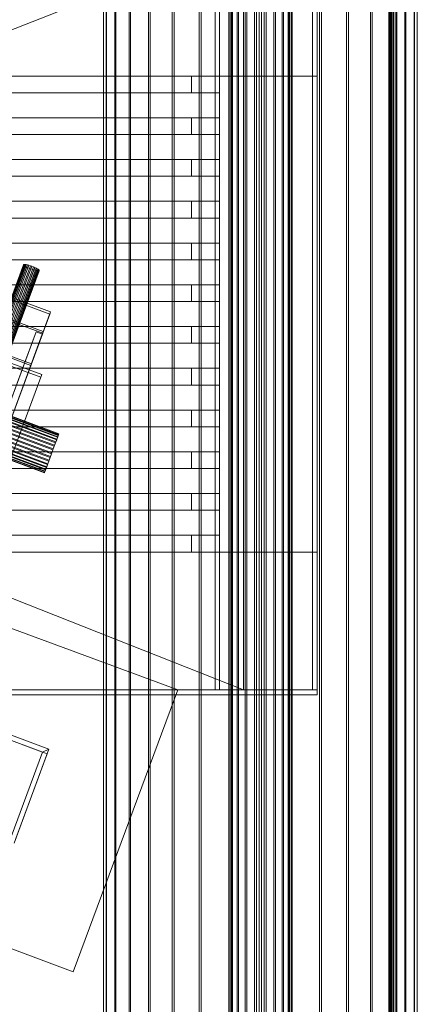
# Model space of a CAD drawing. Header units: millimetres. Extents: x -4395 to 65662, y -65530 to 6847.
# Tile 779 of 1034: x 27256 to 27494, y -18393 to -17804. Entities that reach past the tile are written whole.
import ezdxf

# ---------------------------------------------------------------- set-up
doc = ezdxf.new("R2010")
doc.units = ezdxf.units.MM
for name, color, linetype, lineweight in [('superior_C03', 7, 'Continuous', 0), ('superior_C06', 7, 'Continuous', 0), ('superior_CHUTE_GRIZZLY_SEPARADOR', 7, 'Continuous', 0)]:
    doc.layers.add(name, color=color, linetype=linetype, lineweight=lineweight)

msp = doc.modelspace()

# ---------------------------------------------------------------- linework, layer by layer
at = {"layer": 'superior_C03'}
for p, q in [((27381.215, -16485), (27381.215, -19475)), ((27381.408, -16485), (27381.408, -19475)), ((27382.867, -16485), (27382.867, -19475)), ((27383.427, -16485), (27383.427, -19475)), ((27386.203, -16485), (27386.203, -19475)), ((27387.076, -16485), (27387.076, -19475)), ((27390.897, -16485), (27390.897, -19475)), ((27391.996, -16485), (27391.996, -19475)), ((27396.488, -16485), (27396.488, -19475)), ((27397.706, -16485), (27397.706, -19475)), ((27402.429, -16485), (27402.429, -19475)), ((27403.647, -16485), (27403.647, -19475)), ((27408.139, -16485), (27408.139, -19475)), ((27409.238, -16485), (27409.238, -19475)), ((27413.059, -16485), (27413.059, -19475)), ((27413.932, -16485), (27413.932, -19475)), ((27416.708, -16485), (27416.708, -19475)), ((27417.268, -16485), (27417.268, -19475)), ((27418.727, -19475), (27418.727, -16485)), ((27418.92, -16485), (27418.92, -19475)), ((27306.07, -16730), (27306.07, -19230)), ((27307.751, -16730), (27307.751, -19230)), ((27308.001, -16730), (27308.001, -19230)), ((27312.98, -16730), (27312.98, -19230)), ((27313.47, -16730), (27313.47, -19230)), ((27321.556, -16730), (27321.556, -19230)), ((27322.267, -16730), (27322.267, -19230)), ((27333.149, -16730), (27333.149, -19230)), ((27334.053, -16730), (27334.053, -19230)), ((27347.313, -16730), (27347.313, -19230)), ((27348.377, -16730), (27348.377, -19230)), ((27363.505, -16730), (27363.505, -19230)), ((27364.687, -16730), (27364.687, -19230)), ((27381.102, -16730), (27381.102, -19230)), ((27382.357, -16730), (27382.357, -19230)), ((27399.428, -16730), (27399.428, -19230)), ((27400.707, -16730), (27400.707, -19230)), ((27417.778, -16730), (27417.778, -19230)), ((27419.033, -16730), (27419.033, -19230)), ((27435.448, -16730), (27435.448, -19230)), ((27436.63, -16730), (27436.63, -19230)), ((27451.758, -16730), (27451.758, -19230)), ((27452.822, -16730), (27452.822, -19230)), ((27466.082, -16730), (27466.082, -19230)), ((27466.986, -16730), (27466.986, -19230)), ((27476.98, -16730), (27476.98, -19230)), ((27477.366, -16730), (27477.366, -19230)), ((27477.868, -16730), (27477.868, -19230)), ((27478.033, -16730), (27478.033, -19230)), ((27478.579, -16730), (27478.579, -19230)), ((27478.965, -16730), (27478.965, -19230)), ((27479.907, -16730), (27479.907, -19230)), ((27480.839, -16730), (27480.839, -19230)), ((27481.505, -16730), (27481.505, -19230)), ((27481.891, -19230), (27481.891, -16730)), ((27486.665, -16730), (27486.665, -19230)), ((27487.155, -16730), (27487.155, -19230)), ((27492.134, -16730), (27492.134, -19230)), ((27492.384, -19230), (27492.384, -16730)), ((27494.065, -16730), (27494.065, -19230))]:
    msp.add_line(p, q, dxfattribs=at)
at = {"layer": 'superior_C06'}
for p, q in [((26828.558, -17887.06), (27278.677, -18053.771)), ((26828.675, -17886.742), (27278.795, -18053.453)), ((26828.977, -17885.928), (27279.096, -18052.639)), ((26829.058, -17885.709), (27279.178, -18052.42)), ((26829.244, -17885.207), (27279.363, -18051.918)), ((26829.285, -17885.096), (27279.405, -18051.806)), ((26829.348, -17884.926), (27279.467, -18051.637)), ((26826.571, -17892.424), (27276.69, -18059.135)), ((26826.767, -17891.896), (27276.886, -18058.607)), ((26827.331, -17890.372), (27277.45, -18057.083)), ((26827.507, -17889.896), (27277.627, -18056.607)), ((26828.002, -17888.561), (27278.121, -18055.272)), ((26828.152, -17888.156), (27278.271, -18054.867)), ((26824.265, -17898.65), (27274.384, -18065.361)), ((26824.902, -17896.931), (27275.021, -18063.642)), ((26825.114, -17896.358), (27275.233, -18063.069)), ((26825.751, -17894.639), (27275.87, -18061.35)), ((26825.958, -17894.078), (27276.078, -18060.789)), ((26822.014, -17904.728), (27272.133, -18071.439)), ((26822.508, -17903.393), (27272.628, -18070.104)), ((26822.685, -17902.917), (27272.804, -18069.628)), ((26823.249, -17901.393), (27273.368, -18068.104)), ((26823.445, -17900.865), (27273.564, -18067.576)), ((26824.057, -17899.211), (27274.177, -18065.922)), ((26820.668, -17908.363), (27270.787, -18075.074)), ((27270.85, -18074.904), (26820.73, -17908.194)), ((26820.772, -17908.082), (27270.891, -18074.793)), ((26820.957, -17907.58), (27271.077, -18074.291)), ((26821.039, -17907.361), (27271.158, -18074.072)), ((26821.34, -17906.547), (27271.46, -18073.258)), ((26821.458, -17906.229), (27271.577, -18072.94)), ((26821.864, -17905.133), (27271.983, -18071.844)), ((27258.293, -17950.45), (27217.23, -18061.321)), ((27258.325, -17950.64), (27217.262, -18061.511)), ((27258.441, -17950.327), (27217.378, -18061.198)), ((27258.536, -17950.89), (27217.473, -18061.76)), ((27258.763, -17950.276), (27217.7, -18061.146)), ((27258.918, -17951.189), (27217.855, -18062.059)), ((27259.248, -17950.297), (27218.185, -18061.168)), ((27259.456, -17951.526), (27218.393, -18062.397)), ((27259.876, -17950.392), (27218.813, -18061.262)), ((27260.13, -17951.889), (27219.066, -18062.76)), ((27260.624, -17950.555), (27219.56, -18061.426)), ((27261.462, -17950.781), (27220.399, -18061.652)), ((27262.358, -17951.061), (27221.295, -18061.932)), ((27263.279, -17951.385), (27222.215, -18062.255)), ((27264.188, -17951.739), (27223.125, -18062.609)), ((27258.293, -17950.45), (27258.441, -17950.327)), ((27258.325, -17950.64), (27258.293, -17950.45)), ((27258.536, -17950.89), (27258.325, -17950.64)), ((27258.441, -17950.327), (27258.763, -17950.276)), ((27258.918, -17951.189), (27258.536, -17950.89)), ((27258.763, -17950.276), (27259.248, -17950.297)), ((27259.456, -17951.526), (27258.918, -17951.189)), ((27259.248, -17950.297), (27259.876, -17950.392)), ((27260.13, -17951.889), (27259.456, -17951.526)), ((27259.876, -17950.392), (27260.624, -17950.555)), ((27260.913, -17952.264), (27260.13, -17951.889)), ((27260.624, -17950.555), (27261.462, -17950.781)), ((27261.462, -17950.781), (27262.358, -17951.061)), ((27262.358, -17951.061), (27263.279, -17951.385)), ((27263.279, -17951.385), (27264.188, -17951.739)), ((27264.188, -17951.739), (27265.05, -17952.11)), ((27260.913, -17952.264), (27219.85, -18063.134)), ((27261.775, -17952.635), (27220.712, -18063.505)), ((27262.684, -17952.989), (27221.621, -18063.86)), ((27263.605, -17953.313), (27222.542, -18064.183)), ((27264.501, -17953.593), (27223.438, -18064.463)), ((27265.05, -17952.11), (27223.987, -18062.981)), ((27265.339, -17953.819), (27224.276, -18064.689)), ((27265.834, -17952.485), (27224.77, -18063.355)), ((27266.087, -17953.982), (27225.024, -18064.853)), ((27266.507, -17952.848), (27225.444, -18063.718)), ((27266.715, -17954.077), (27225.652, -18064.947)), ((27267.045, -17953.185), (27225.982, -18064.056)), ((27267.2, -17954.098), (27226.137, -18064.969)), ((27267.427, -17953.484), (27226.364, -18064.355)), ((27267.522, -17954.047), (27226.459, -18064.917)), ((27267.638, -17953.734), (27226.575, -18064.604)), ((27226.607, -18064.794), (27267.67, -17953.924)), ((27261.775, -17952.635), (27260.913, -17952.264)), ((27262.684, -17952.989), (27261.775, -17952.635)), ((27263.605, -17953.313), (27262.684, -17952.989)), ((27264.501, -17953.593), (27263.605, -17953.313)), ((27265.339, -17953.819), (27264.501, -17953.593)), ((27265.05, -17952.11), (27265.834, -17952.485)), ((27266.087, -17953.982), (27265.339, -17953.819)), ((27265.834, -17952.485), (27266.507, -17952.848)), ((27266.715, -17954.077), (27266.087, -17953.982)), ((27266.507, -17952.848), (27267.045, -17953.185)), ((27267.2, -17954.098), (27266.715, -17954.077)), ((27267.045, -17953.185), (27267.427, -17953.484)), ((27267.522, -17954.047), (27267.2, -17954.098)), ((27267.427, -17953.484), (27267.638, -17953.734)), ((27267.67, -17953.924), (27267.522, -17954.047)), ((27267.638, -17953.734), (27267.67, -17953.924)), ((27236.491, -17966.126), (27274.001, -17980.018)), ((27274.477, -17978.735), (27236.967, -17964.842)), ((27274.001, -17980.018), (27215.828, -18137.085)), ((27216.304, -18135.801), (27274.477, -17978.735)), ((27274.001, -17980.018), (27274.477, -17978.735)), ((27246.316, -17982.788), (27269.76, -17991.47)), ((27270.116, -17990.508), (27246.673, -17981.825)), ((27265.83, -17990.563), (26717.923, -19469.911)), ((26721.674, -19471.301), (27269.581, -17991.952)), ((27269.76, -17991.47), (26721.853, -19470.819)), ((26722.209, -19469.857), (27270.116, -17990.508)), ((27265.83, -17990.563), (27258.878, -18009.335)), ((27262.629, -18010.724), (27269.581, -17991.952)), ((27269.581, -17991.952), (27265.83, -17990.563)), ((27269.76, -17991.47), (27270.116, -17990.508)), ((27216.015, -17998.379), (27268.529, -18017.828)), ((27269.123, -18016.224), (27216.609, -17996.774)), ((27239.185, -18002.041), (27262.629, -18010.724)), ((27262.985, -18009.761), (27239.542, -18001.078)), ((26710.971, -19488.684), (27258.878, -18009.335)), ((27262.629, -18010.724), (26714.722, -19490.073)), ((26715.078, -19489.11), (27262.985, -18009.761)), ((27258.878, -18009.335), (27262.629, -18010.724)), ((27262.629, -18010.724), (27262.985, -18009.761)), ((27238.326, -18099.377), (27269.123, -18016.224)), ((27268.529, -18017.828), (27269.123, -18016.224)), ((27268.529, -18017.828), (27237.731, -18100.981)), ((27273.492, -18240.524), (26710.843, -18032.136)), ((26709.801, -18034.949), (27272.45, -18243.337)), ((27279.096, -18052.639), (27279.363, -18051.918)), ((27279.405, -18051.806), (27279.178, -18052.42)), ((27279.363, -18051.918), (27279.467, -18051.637)), ((27279.467, -18051.637), (27279.405, -18051.806)), ((27276.69, -18059.135), (27277.45, -18057.083)), ((27277.627, -18056.607), (27276.886, -18058.607)), ((27277.45, -18057.083), (27278.121, -18055.272)), ((27278.271, -18054.867), (27277.627, -18056.607)), ((27278.121, -18055.272), (27278.677, -18053.771)), ((27278.795, -18053.453), (27278.271, -18054.867)), ((27278.677, -18053.771), (27279.096, -18052.639)), ((27279.178, -18052.42), (27278.795, -18053.453)), ((27274.177, -18065.922), (27275.021, -18063.642)), ((27275.233, -18063.069), (27274.384, -18065.361)), ((27275.021, -18063.642), (27275.87, -18061.35)), ((27276.078, -18060.789), (27275.233, -18063.069)), ((27275.87, -18061.35), (27276.69, -18059.135)), ((27276.886, -18058.607), (27276.078, -18060.789)), ((27272.804, -18069.628), (27272.133, -18071.439)), ((27272.628, -18070.104), (27273.368, -18068.104)), ((27273.564, -18067.576), (27272.804, -18069.628)), ((27273.368, -18068.104), (27274.177, -18065.922)), ((27274.384, -18065.361), (27273.564, -18067.576)), ((27270.891, -18074.793), (27270.787, -18075.074)), ((27270.787, -18075.074), (27270.85, -18074.904)), ((27270.85, -18074.904), (27271.077, -18074.291)), ((27271.158, -18074.072), (27270.891, -18074.793)), ((27271.077, -18074.291), (27271.46, -18073.258)), ((27271.577, -18072.94), (27271.158, -18074.072)), ((27271.46, -18073.258), (27271.983, -18071.844)), ((27272.133, -18071.439), (27271.577, -18072.94)), ((27271.983, -18071.844), (27272.628, -18070.104)), ((27181.801, -18142.582), (27350.596, -18205.098)), ((27350.596, -18205.098), (27288.079, -18373.893)), ((27273.492, -18240.524), (27217.227, -18219.685)), ((27269.637, -18242.296), (27218.999, -18223.541)), ((27252.653, -18296.789), (27273.492, -18240.524)), ((27269.637, -18242.296), (27273.492, -18240.524)), ((27272.45, -18243.337), (27273.492, -18240.524)), ((27250.882, -18292.934), (27269.637, -18242.296)), ((27272.45, -18243.337), (27253.695, -18293.976)), ((27288.079, -18373.893), (27119.285, -18311.376))]:
    msp.add_line(p, q, dxfattribs=at)
at = {"layer": 'superior_CHUTE_GRIZZLY_SEPARADOR'}
for p, q in [((27200.067, -17830), (27390.067, -17755)), ((27372.962, -18205), (27372.962, -17755)), ((27375.638, -17755), (27375.638, -18205)), ((27390.067, -17755), (27390.067, -18205)), ((27431.392, -17755), (27431.392, -18205)), ((27431.392, -17755), (27431.392, -17837.5)), ((27434.067, -18205), (27434.067, -17755)), ((27434.067, -17837.5), (27434.067, -17755)), ((27431.392, -17837.5), (26831.392, -17837.5)), ((26834.067, -17837.5), (27434.067, -17837.5)), ((26875.773, -17837.5), (27358.914, -17837.5)), ((27375.638, -17837.5), (26892.497, -17837.5)), ((27358.914, -17837.5), (27358.914, -17847.5)), ((27375.638, -17837.5), (27358.914, -17837.5)), ((27375.638, -17847.5), (27375.638, -17837.5)), ((27434.067, -17837.5), (27431.392, -17837.5)), ((27358.914, -17847.5), (26875.773, -17847.5)), ((26892.497, -17847.5), (27375.638, -17847.5)), ((27375.638, -17847.5), (27358.914, -17847.5)), ((26875.773, -17862.5), (27358.914, -17862.5)), ((27375.638, -17862.5), (26892.497, -17862.5)), ((27358.914, -17862.5), (27358.914, -17872.5)), ((27375.638, -17862.5), (27358.914, -17862.5)), ((27375.638, -17872.5), (27375.638, -17862.5)), ((27358.914, -17872.5), (26875.773, -17872.5)), ((26892.497, -17872.5), (27375.638, -17872.5)), ((27375.638, -17872.5), (27358.914, -17872.5)), ((26875.773, -17887.5), (27358.914, -17887.5)), ((27375.638, -17887.5), (26892.497, -17887.5)), ((27358.914, -17887.5), (27358.914, -17897.5)), ((27375.638, -17887.5), (27358.914, -17887.5)), ((27375.638, -17897.5), (27375.638, -17887.5)), ((27358.914, -17897.5), (26875.773, -17897.5)), ((26892.497, -17897.5), (27375.638, -17897.5)), ((27375.638, -17897.5), (27358.914, -17897.5)), ((26875.773, -17912.5), (27358.914, -17912.5)), ((27375.638, -17912.5), (26892.497, -17912.5)), ((27358.914, -17912.5), (27358.914, -17922.5)), ((27375.638, -17912.5), (27358.914, -17912.5)), ((27375.638, -17922.5), (27375.638, -17912.5)), ((27358.914, -17922.5), (26875.773, -17922.5)), ((26892.497, -17922.5), (27375.638, -17922.5)), ((27375.638, -17922.5), (27358.914, -17922.5)), ((26875.773, -17937.5), (27358.914, -17937.5)), ((27375.638, -17937.5), (26892.497, -17937.5)), ((27358.914, -17937.5), (27358.914, -17947.5)), ((27375.638, -17937.5), (27358.914, -17937.5)), ((27375.638, -17947.5), (27375.638, -17937.5)), ((27358.914, -17947.5), (26875.773, -17947.5)), ((26892.497, -17947.5), (27375.638, -17947.5)), ((27375.638, -17947.5), (27358.914, -17947.5)), ((26875.773, -17962.5), (27358.914, -17962.5)), ((27375.638, -17962.5), (26892.497, -17962.5)), ((27358.914, -17962.5), (27358.914, -17972.5)), ((27375.638, -17962.5), (27358.914, -17962.5)), ((27375.638, -17972.5), (27375.638, -17962.5)), ((27358.914, -17972.5), (26875.773, -17972.5)), ((26892.497, -17972.5), (27375.638, -17972.5)), ((27375.638, -17972.5), (27358.914, -17972.5)), ((26875.773, -17987.5), (27358.914, -17987.5)), ((27375.638, -17987.5), (26892.497, -17987.5)), ((27358.914, -17987.5), (27358.914, -17997.5)), ((27375.638, -17987.5), (27358.914, -17987.5)), ((27375.638, -17997.5), (27375.638, -17987.5)), ((27358.914, -17997.5), (26875.773, -17997.5)), ((26892.497, -17997.5), (27375.638, -17997.5)), ((27375.638, -17997.5), (27358.914, -17997.5)), ((26875.773, -18012.5), (27358.914, -18012.5)), ((27375.638, -18012.5), (26892.497, -18012.5)), ((27358.914, -18012.5), (27358.914, -18022.5)), ((27375.638, -18012.5), (27358.914, -18012.5)), ((27375.638, -18022.5), (27375.638, -18012.5)), ((27358.914, -18022.5), (26875.773, -18022.5)), ((26892.497, -18022.5), (27375.638, -18022.5)), ((27375.638, -18022.5), (27358.914, -18022.5)), ((26875.773, -18037.5), (27358.914, -18037.5)), ((27375.638, -18037.5), (26892.497, -18037.5)), ((27358.914, -18037.5), (27358.914, -18047.5)), ((27375.638, -18037.5), (27358.914, -18037.5)), ((27375.638, -18047.5), (27375.638, -18037.5)), ((27358.914, -18047.5), (26875.773, -18047.5)), ((26892.497, -18047.5), (27375.638, -18047.5)), ((27375.638, -18047.5), (27358.914, -18047.5)), ((26875.773, -18062.5), (27358.914, -18062.5)), ((27375.638, -18062.5), (26892.497, -18062.5)), ((27358.914, -18062.5), (27358.914, -18072.5)), ((27375.638, -18062.5), (27358.914, -18062.5)), ((27375.638, -18072.5), (27375.638, -18062.5)), ((27358.914, -18072.5), (26875.773, -18072.5)), ((26892.497, -18072.5), (27375.638, -18072.5)), ((27375.638, -18072.5), (27358.914, -18072.5)), ((26875.773, -18087.5), (27358.914, -18087.5)), ((27375.638, -18087.5), (26892.497, -18087.5)), ((27358.914, -18087.5), (27358.914, -18097.5)), ((27375.638, -18087.5), (27358.914, -18087.5)), ((27375.638, -18097.5), (27375.638, -18087.5)), ((27358.914, -18097.5), (26875.773, -18097.5)), ((26892.497, -18097.5), (27375.638, -18097.5)), ((27375.638, -18097.5), (27358.914, -18097.5)), ((26875.773, -18112.5), (27358.914, -18112.5)), ((27375.638, -18112.5), (26892.497, -18112.5)), ((27358.914, -18112.5), (27358.914, -18122.5)), ((27375.638, -18112.5), (27358.914, -18112.5)), ((27375.638, -18122.5), (27375.638, -18112.5)), ((26831.392, -18122.5), (27431.392, -18122.5)), ((27434.067, -18122.5), (26834.067, -18122.5)), ((27358.914, -18122.5), (26875.773, -18122.5)), ((26892.497, -18122.5), (27375.638, -18122.5)), ((27375.638, -18122.5), (27358.914, -18122.5)), ((27431.392, -18122.5), (27431.392, -18205)), ((27434.067, -18122.5), (27431.392, -18122.5)), ((27434.067, -18205), (27434.067, -18122.5)), ((27200.067, -18130), (27390.067, -18205)), ((27390.067, -18205), (26790.067, -18205)), ((27431.392, -18205), (26831.392, -18205)), ((26834.067, -18205), (27434.067, -18205)), ((27431.392, -18205), (27372.962, -18205)), ((27372.962, -18205), (27375.638, -18205)), ((27375.638, -18205), (27434.067, -18205)), ((27434.067, -18205), (27431.392, -18205)), ((27434.067, -18205), (27434.067, -18208)), ((26834.067, -18208), (27434.067, -18208))]:
    msp.add_line(p, q, dxfattribs=at)

doc.saveas('drawing.dxf')
